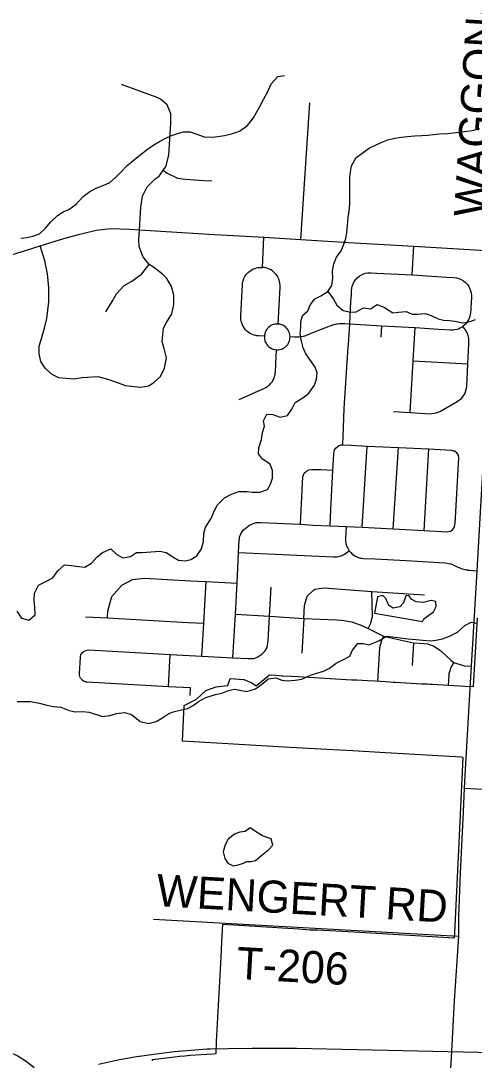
# Model space of a CAD drawing. Extents: x 114843 to 284848, y 317643 to 566895.
# Drawn here: x 260531 to 264766, y 400345 to 410066 of the extents above; entities that cross this region are included whole.
import ezdxf

# ---------------------------------------------------------------- set-up
doc = ezdxf.new("R2010")
doc.units = 0
for name, color, linetype in [('GM_X_Corporation', 7, 'Continuous'), ('GM_X_County_Road', 7, 'Continuous'), ('GM_X_County_Road_Text', 7, 'Continuous'), ('GM_X_Minor_Lake', 7, 'Continuous'), ('GM_X_Minor_River', 7, 'Continuous'), ('GM_X_Rail_Line', 7, 'Continuous'), ('GM_X_Township_Road', 7, 'Continuous'), ('GM_X_Township_Road_Text', 7, 'Continuous')]:
    doc.layers.add(name, color=color, linetype=linetype)

msp = doc.modelspace()

# ---------------------------------------------------------------- linework, layer by layer
at = {"layer": 'GM_X_Corporation'}
msp.add_lwpolyline([(261760, 400340.6), (261759.5, 400350.9), (261915.5, 400369.9), (261965.1, 400375.9), (262014.8, 400381.9), (262064.4, 400387.8), (262114.2, 400392.1), (262164.2, 400395.3), (262214.1, 400398.5), (262269.5, 400401.8), (262329.4, 400405.7), (262355.7, 400407.2), (262359.3, 400519.1), (262395.8, 401194.3), (262405.5, 401373.4), (262409.7, 401450.9), (262418.6, 401617.2), (263128.9, 401572.6), (263233.7, 401564.5), (263303.8, 401565.4), (263645.3, 401545.4), (264582.6, 401490.6), (264585.5, 401536.3), (264622.5, 402314.3), (264663.4, 403177.4), (264643.7, 403178.6), (263885.3, 403222.6), (263633, 403237.3), (263388.1, 403251.5), (262991.8, 403274.5), (262042.6, 403329.7), (262053.2, 403593.7), (262056.7, 403663.6), (262172.4, 403722.9), (262260.7, 403804.2), (262354.7, 403838.3), (262464.2, 403848.5), (262485.9, 403915), (262615.6, 403905.5), (262689.8, 403875.7), (262730.2, 403846.2), (262853.4, 403948.3), (262912.7, 403944.9), (262971.8, 403941.5), (262981.4, 403941), (263053.6, 403936.9), (263121.1, 403933), (263171.5, 403930.1), (263221.4, 403927.3), (263271.4, 403924.4), (263321.3, 403921.5), (263371.2, 403918.7), (263421.1, 403915.8), (263471, 403913), (263521, 403910.1), (263570.9, 403907.3), (263623.7, 403904.2), (263670.7, 403901.6), (263720.6, 403898.7), (263770.6, 403895.8), (263840.5, 403891.8), (263890.4, 403889), (263978.2, 403884), (264010.2, 403882.1), (264028.2, 403881.1), (264078.1, 403878.3), (264128, 403875.4), (264178.2, 403872.5), (264227.8, 403869.7), (264277.8, 403866.8), (264327.7, 403864), (264352.8, 403862.5), (264377.6, 403861.1), (264427.5, 403858.3), (264476.4, 403855.5), (264527.4, 403852.6), (264576.2, 403849.8), (264683.3, 403843.6), (264759.2, 403839.1), (264797.9, 404481.6)], dxfattribs=at)
at = {"layer": 'GM_X_County_Road'}
for points in [[(260381.5, 407858.8), (260564, 407915.8), (260712.4, 407960), (260934.3, 408029), (261095.1, 408075), (261234.6, 408108.1), (261371.8, 408122.8), (261547.9, 408116.5), (261640.5, 408111.2), (262286.5, 408071.9), (262802.3, 408041.5), (263147, 408021.2), (263595.9, 407993.3), (264201, 407957), (264722.1, 407925.8), (264968.2, 407910.6), (265534, 407878.6), (268965.4, 407666.9), (269775.6, 407618.4), (270414.9, 407571.9)], [(264730, 403822.6), (264742.1, 404030), (264795.2, 404923.4), (264881.3, 406453.3), (264924.7, 407148.3), (264968.2, 407910.6)], [(264619.2, 395523), (264635.7, 395872.2), (264621.9, 396075.9), (264641.3, 396336.6), (264641.5, 396357.1), (264643, 396485), (264632.8, 396569.2), (264435.3, 397154.2), (264370.8, 397360.6), (264374.7, 397408.7), (264456, 398558.1), (264485, 399066.4), (264509.5, 399530.8), (264539.6, 400106), (264554.2, 400371.4), (264583.1, 400900.7), (264622.3, 401505.8), (264621.3, 401688.2), (264638.2, 402095.8), (264665.2, 402671.2), (264677, 402888.1), (264682.4, 403008.7), (264730, 403822.6)]]:
    msp.add_lwpolyline(points, dxfattribs=at)
at = {"layer": 'GM_X_Minor_Lake'}
for points in [[(264282.9, 404446.8), (264296.9, 404472.8), (264341, 404509), (264387, 404539.1), (264411, 404587.2), (264407, 404635.3), (264362.9, 404645.3), (264290.8, 404625.1), (264224.6, 404633.1), (264182.5, 404655), (264154.4, 404691.1), (264126.4, 404687), (264104.4, 404622.9), (264072.4, 404584.8), (264010.2, 404572.7), (263968.1, 404596.7), (263942, 404664.7), (263911.9, 404692.8), (263863.8, 404678.7), (263833.9, 404526.3)], [(263833.9, 404526.3), (264282.9, 404446.8)], [(262469.3, 402412.7), (262439.3, 402358.5), (262421.3, 402294.4), (262435.4, 402230.3), (262465.5, 402188.2), (262513.7, 402162.3), (262561.7, 402172.3), (262609.8, 402188.4), (262639.9, 402202.5), (262682, 402204.5), (262722, 402214.6), (262786.1, 402264.8), (262848.2, 402317), (262886.2, 402355.1), (262870.1, 402417.2), (262787.9, 402445.1), (262731.8, 402479.1), (262673.6, 402517.1), (262625.6, 402485), (262575.5, 402476.9), (262525.6, 402458.9)], [(262469.3, 402412.7), (262439.3, 402358.5), (262421.3, 402294.4), (262435.4, 402230.3), (262465.5, 402188.2), (262513.7, 402162.3), (262561.7, 402172.3), (262609.8, 402188.4), (262639.9, 402202.5), (262682, 402204.5), (262722, 402214.6), (262786.1, 402264.8), (262848.2, 402317), (262886.2, 402355.1), (262870.1, 402417.2), (262787.9, 402445.1), (262731.8, 402479.1), (262673.6, 402517.1), (262625.6, 402485), (262575.5, 402476.9), (262525.4, 402458.8)], [(262525.6, 402458.9), (262469.3, 402412.7)], [(262525.7, 402458.9), (262469.3, 402412.7)]]:
    msp.add_lwpolyline(points, dxfattribs=at)
at = {"layer": 'GM_X_Minor_River'}
for points in [[(260529.7, 408032.8), (260587.8, 408040.9), (260643.9, 408051), (260706, 408075.1), (260760.1, 408125.3), (260810.1, 408185.4), (260872.2, 408245.6), (260926.3, 408279.7), (260980.4, 408301.8), (261046.4, 408350), (261114.5, 408422.2), (261174.6, 408470.4), (261234.7, 408500.5), (261300.8, 408524.7), (261360.9, 408554.8), (261414.9, 408600.9), (261465, 408651.1), (261523, 408711.3), (261577.1, 408757.4), (261643.2, 408809.6), (261715.3, 408865.8), (261773.3, 408906), (261825.4, 408938.1), (261879.5, 408966.2), (261937.6, 408992.3), (261993.7, 409012.4), (262049.8, 409026.5), (262113.9, 409026.6), (262174.1, 409004.6), (262244.2, 408980.7), (262322.4, 408976.8), (262372.5, 408984.9), (262432.6, 408994.9), (262498.7, 409009.1), (262574.8, 409035.2), (262648.9, 409087.4), (262703, 409157.6), (262735, 409213.7), (262763, 409265.9), (262797, 409330), (262837, 409404.2), (262871, 409476.4), (262933.1, 409544.6), (262993.2, 409554.7)], [(263565.9, 408028.6), (263575.8, 408084.7), (263581.8, 408150.8), (263589.7, 408227), (263597.7, 408287.1), (263605.6, 408355.2), (263605.5, 408423.3), (263603.5, 408483.5), (263603.4, 408543.6), (263605.4, 408603.7), (263609.3, 408653.8), (263619.3, 408709.9), (263663.3, 408786.1), (263715.4, 408826.2), (263787.5, 408878.4), (263837.5, 408898.5), (263897.6, 408926.7), (263959.7, 408952.8), (264023.8, 408968.9), (264085.9, 408979), (264144.1, 408985.1), (264208.2, 408989.2), (264278.3, 408993.3), (264334.4, 408997.4), (264386.5, 409003.4), (264440.6, 409007.5), (264516.8, 409013.6), (264568.9, 409019.7), (264629, 409025.8), (264697.1, 409033.9), (264751.2, 409040), (264819.3, 409058.1)], [(260495.1, 404544.2), (260537.3, 404480.2), (260605.5, 404460.2), (260663.5, 404510.4), (260661.4, 404578.5), (260655.4, 404648.6), (260657.3, 404714.7), (260697.3, 404788.9), (260753.4, 404817), (260829.5, 404857.2), (260875.6, 404921.4), (260937.6, 404977.6), (261003.8, 404971.6), (261075.9, 404961.7), (261128, 404957.8), (261190.1, 404993.9), (261240.2, 405050.1), (261294.2, 405094.2), (261370.4, 405126.4), (261426.5, 405076.3), (261484.7, 405042.3), (261556.8, 405056.5), (261610.9, 405092.6), (261665, 405094.7), (261829.3, 405106.9), (261887.4, 405094.9), (261949.6, 405052.9), (262003.7, 405023), (262067.9, 405017), (262118, 405029.1), (262174.1, 405063.2), (262218.1, 405127.4), (262238.1, 405197.6), (262242, 405271.7), (262255.9, 405329.8), (262310, 405412.1), (262336, 405480.2), (262368, 405538.4), (262434, 405604.6), (262498.1, 405638.7), (262566.2, 405662.9), (262642.4, 405664.9), (262696.5, 405657), (262762.7, 405657.1), (262836.8, 405681.2), (262864.8, 405733.4), (262880.7, 405789.5), (262882.7, 405861.6), (262860.6, 405919.7), (262788.4, 405965.7), (262750.3, 406017.8), (262754.2, 406071.9), (262778.2, 406150), (262790.1, 406216.2), (262808.1, 406274.3), (262798, 406326.4), (262830.1, 406386.5), (262886.2, 406384.6), (262952.3, 406360.7), (263022.4, 406374.8), (263062.5, 406432.9), (263092.5, 406495.1), (263164.6, 406539.2), (263222.6, 406583.4), (263274.7, 406659.6), (263292.6, 406715.8), (263300.6, 406773.9), (263280.5, 406825.9), (263246.4, 406878), (263194.2, 406952.1), (263168.1, 407008.1), (263154, 407070.2), (263141.9, 407138.3), (263147.9, 407200.5), (263145.8, 407254.6), (263161.8, 407308.7), (263211.8, 407352.8), (263237.8, 407413), (263277.8, 407465.1), (263333.9, 407495.3), (263400, 407535.4), (263436, 407589.6), (263446, 407659.7), (263441.9, 407723.8), (263453.9, 407792), (263479.9, 407854.1), (263521.9, 407916.3), (263549.9, 407976.4), (263565.9, 408028.6)], [(263400, 407535.4), (263452.2, 407463.4), (263484.3, 407407.3), (263542.5, 407357.3), (263612.7, 407341.3), (263664.8, 407345.4), (263732.9, 407381.6), (263799, 407371.6), (263859.1, 407411.8), (263927.2, 407385.8), (264007.4, 407335.8), (264057.5, 407339.9), (264129.7, 407346), (264185.8, 407322), (264235.9, 407322.1), (264312.1, 407330.2), (264364.2, 407310.2), (264430.4, 407280.3), (264480.5, 407266.3), (264534.6, 407264.4), (264586.7, 407256.4), (264658.8, 407240.5), (264727, 407252.6), (264777.1, 407272.7)], [(260496, 403700.6), (260554.1, 403700.7), (260618.3, 403698.8), (260706.5, 403684.9), (260760.6, 403668.9), (260834.7, 403653), (260904.9, 403647), (260983.1, 403617.1), (261039.2, 403603.1), (261109.4, 403605.2), (261169.5, 403599.3), (261293.8, 403559.3), (261363.9, 403569.4), (261424, 403587.6), (261498.1, 403597.7), (261566.3, 403579.7), (261644.5, 403511.7), (261724.7, 403493.7), (261794.9, 403513.9), (261848.9, 403544), (261915, 403588.2), (261965.1, 403606.2), (262019.2, 403618.3), (262089.3, 403634.5), (262139.4, 403662.6), (262189.5, 403700.7), (262259.6, 403736.9), (262349.7, 403767), (262409.8, 403779.1), (262471.9, 403803.3), (262528, 403815.3), (262578.1, 403805.4), (262642.3, 403793.5), (262724.4, 403817.6), (262790.5, 403869.8), (262842.6, 403911.9), (262912.7, 403922), (262968.8, 403898.1), (263018.9, 403894.1), (263093.1, 403898.2), (263155.2, 403910.3), (263237.3, 403946.5), (263295.4, 403964.6), (263359.5, 403982.7), (263413.6, 404012.8), (263475.7, 404057), (263537.8, 404091.2), (263605.9, 404123.3), (263629.9, 404181.4), (263677.9, 404241.6), (263732, 404241.7), (263782.1, 404229.7), (263874.3, 404265.9), (263946.4, 404310.1), (264006.5, 404304.2), (264074.7, 404294.2), (264148.8, 404286.3), (264225, 404278.4), (264287.1, 404274.5), (264357.3, 404268.5), (264409.3, 404272.6), (264471.5, 404284.7), (264535.6, 404310.9), (264611.7, 404347), (264677.7, 404411.2), (264737.8, 404443.4), (264789.9, 404433.4)], [(260211.4, 400862.8), (260195.5, 400798.6), (260183.6, 400736.5), (260191.7, 400666.4), (260201.7, 400600.3), (260243.8, 400532.2), (260313.7, 400470.1), (260377.6, 400438.1), (260445.6, 400412.2), (260497.5, 400390.2), (260571.4, 400342.2), (260641.4, 400290.1), (260695.4, 400210.1), (260774.6, 400062.7)]]:
    msp.add_lwpolyline(points, dxfattribs=at)
at = {"layer": 'GM_X_Rail_Line'}
msp.add_lwpolyline([(261257.2, 400307.7), (261454.3, 400351.3), (261613.4, 400379.9), (261773.8, 400403.2), (261964.4, 400426), (262272.7, 400450.9), (262300.1, 400452.5), (262464, 400456.3), (262692.2, 400458), (262795.9, 400459.4), (263105.8, 400457), (265793.6, 400399.5), (266570.7, 400381.7), (267817.6, 400352), (268563.2, 400334.6)], dxfattribs=at)
at = {"layer": 'GM_X_Township_Road'}
for p, q in [((263147, 408021.2), (263232.2, 409298.3)), ((262787.3, 407759.1), (262802.3, 408041.5)), ((260757.3, 407810.9), (260712.4, 407960)), ((264185.3, 407689.3), (264201, 407957)), ((263897.7, 407108.5), (263903.2, 407212.2)), ((264196.9, 406887.2), (264706.1, 406856.5)), ((263537.6, 406101.5), (263544.6, 406262.3)), ((263720.8, 405330.2), (263764.8, 406088.8)), ((264010.4, 405314.4), (264059.5, 406075.2)), ((264300, 405298.7), (264341.4, 406062.2)), ((262854.2, 404497.2), (262869.2, 404769.6)), ((263811.3, 404729.4), (264303.3, 404698.6)), ((261135.3, 404492.2), (261341.2, 404481)), ((263173.7, 404475.4), (263156.1, 404151.1)), ((264199, 404247.5), (264187, 404037.9)), ((261910.8, 403841.2), (261927.1, 404140.7)), ((262113.5, 403755), (262117.5, 403829.9)), ((264677, 402888.1), (264730.4, 402885.2)), ((261769.7, 401663.4), (264622.3, 401505.8))]:
    msp.add_line(p, q, dxfattribs=at)
for points in [[(261640.5, 408111.2), (261651.4, 408324.7), (261666.4, 408426), (261711.4, 408514.1), (261785.6, 408587.3), (261822.2, 408613.4), (261862, 408667.8), (261886.6, 408701.4), (261913.7, 408810.9), (261933.3, 409109.2), (261932.4, 409196.4), (261896.8, 409280.9), (261834.8, 409334.2), (261789.4, 409353.9), (261760, 409365.6), (261472.3, 409470.1)], [(261862, 408667.8), (261897.2, 408640.5), (261995.8, 408594), (262067.1, 408585.5), (262241.7, 408574), (262316, 408569.8)], [(261674.8, 407858.3), (261669.2, 407865.5), (261636.6, 407955.2), (261634.7, 408017.2), (261640.5, 408111.2)], [(260814.4, 406764), (260758.6, 406817.9), (260719.2, 406880), (260701.4, 406951.5), (260702.2, 407023.8), (260722.7, 407096.4), (260752.8, 407192.1), (260774.7, 407282.5), (260792.5, 407437.4), (260794, 407568.4), (260780.9, 407699.3), (260758.8, 407805.9), (260757.3, 407810.9)], [(261645.6, 406638.8), (261727.3, 406650.9), (261775.6, 406685.3), (261835.9, 406739), (261874.1, 406816.9), (261890.4, 406914.1), (261869.3, 406999.9), (261851.4, 407067), (261863.1, 407190.4), (261892.8, 407244.1), (261940.8, 407326.9), (261959.5, 407414.3), (261958.9, 407499.2), (261938.9, 407581.6), (261894.7, 407656.5), (261855.9, 407697), (261769.5, 407763.4), (261730.7, 407786), (261674.8, 407858.3)], [(261325.6, 407345), (261383, 407440.4), (261425.9, 407511.5), (261495.7, 407591.8), (261569.5, 407632.1), (261658.8, 407696.9), (261730.7, 407786)], [(262806.4, 407116.2), (262750.7, 407119.4), (262737.2, 407120.4), (262727.4, 407122.5), (262710.6, 407126.4), (262696, 407131.4), (262680.7, 407138.5), (262668.3, 407145), (262654.7, 407154.4), (262640.1, 407166.3), (262627.2, 407180), (262617.3, 407193.4), (262608.5, 407206.5), (262601.1, 407222.1), (262594.4, 407238.7), (262589.2, 407255.8), (262586.9, 407269.6), (262585.4, 407282.3), (262585.3, 407294.4), (262585.6, 407306), (262601.2, 407596.1), (262602.5, 407612), (262605.3, 407627.5), (262609.6, 407641.3), (262615.2, 407657.2), (262621.3, 407668.7), (262628.1, 407680.5), (262636.1, 407693.2), (262646.6, 407703.4), (262657.5, 407714.9), (262668.8, 407723.9), (262680.2, 407732.1), (262691.9, 407739.2), (262704, 407744.9), (262719.1, 407751.1), (262733.2, 407754.9), (262748.7, 407758.3), (262760.9, 407759.6), (262787.3, 407759.1)], [(262934.1, 407230.3), (262953.8, 407575.9), (262953.3, 407593.5), (262951.9, 407612.8), (262948.7, 407627.4), (262944.8, 407642.8), (262939.1, 407655.7), (262933.4, 407667.2), (262925.2, 407680.9), (262916.9, 407693.3), (262907.8, 407702.7), (262894.9, 407715.5), (262881, 407727), (262866.3, 407736.8), (262853, 407743.2), (262835.7, 407750.8), (262819.8, 407754.9), (262804.7, 407758.3), (262787.3, 407759.1)], [(263670.6, 407658.5), (263684, 407670.6), (263698.8, 407682.2), (263719.6, 407693.6), (263750.5, 407705.6), (263773.5, 407709), (263802.3, 407710.3), (263855.9, 407706.8), (264185.3, 407689.3), (264416.6, 407675.3), (264510.5, 407669.1), (264573.8, 407665.2), (264601.9, 407661.6), (264622, 407656.7), (264643.4, 407646.9), (264664.7, 407634.5), (264684.8, 407619), (264703.8, 407598.5), (264715.8, 407579.8), (264726.6, 407559.8), (264733, 407541.1), (264737.2, 407521.5), (264739.8, 407498.6), (264740.4, 407479.7), (264735.3, 407386.2), (264733.6, 407361.7), (264731.8, 407339), (264729.7, 407319.2), (264725.3, 407302.1), (264719.3, 407285), (264713, 407270.2), (264706.6, 407259.5), (264696.9, 407243.5), (264684.5, 407229), (264659.7, 407207.7)], [(263603.4, 407233.5), (263615.1, 407444.9), (263618.6, 407499.7), (263619.9, 407527.8), (263621.2, 407548.1), (263622, 407558.3), (263624.4, 407570), (263626.8, 407581.3), (263630.4, 407592.1), (263636.2, 407606.9), (263643.1, 407620.9), (263650.3, 407632.8), (263658.2, 407644), (263670.6, 407658.5)], [(262919.6, 406989.3), (262935.9, 406989.4), (262949.5, 406990.9), (262962.2, 406994.6), (262974.7, 406999.7), (262988.2, 407006.4), (263001.7, 407015.4), (263015.2, 407028.5), (263023.7, 407039.1), (263031.3, 407051.9), (263039, 407068.6), (263043, 407083), (263045.1, 407093.8), (263045.8, 407112.3), (263045.7, 407117.6), (263044.6, 407128.3), (263042.2, 407141.2), (263037.6, 407155.5), (263032.9, 407165.6), (263028.2, 407173.5), (263021.4, 407183.2), (263014.2, 407192.2), (263006.5, 407199.8), (262997, 407207.5), (262986.4, 407214.3), (262978.6, 407218.5), (262969.3, 407222.9), (262960.2, 407225.5), (262949.4, 407228.6), (262943.1, 407229.7), (262934.1, 407230.3), (262916.8, 407229.8), (262902.9, 407228.5), (262891.4, 407225.4), (262879.8, 407221.4), (262866.8, 407215.1), (262855.7, 407207.9), (262845.2, 407199.2), (262836.7, 407189.7), (262829.8, 407181.5), (262822.7, 407172.1), (262816.9, 407160.7), (262812.5, 407149.9), (262809.4, 407139.5), (262807.5, 407129.6), (262806.6, 407122.2), (262806.4, 407116.2), (262806, 407104), (262806.7, 407094.5), (262808.3, 407085.4), (262811.5, 407073), (262814.6, 407063.9), (262819.8, 407054.4), (262824.7, 407045.1), (262829.7, 407037.4), (262836.3, 407029.8), (262845.1, 407021), (262852.6, 407014.6), (262859.8, 407009.3), (262868.6, 407004.3), (262878, 406999.5), (262885.5, 406996.3), (262892.9, 406993.8), (262902.7, 406991.4), (262919.6, 406989.3)], [(263045.8, 407112.3), (263086.3, 407110.8), (263107.1, 407110.3), (263128.5, 407111), (263149.2, 407113.4), (263167.6, 407117.1), (263184.1, 407121.4), (263209.5, 407130.2), (263243.7, 407143.8), (263412.6, 407210.7), (263431.7, 407218), (263445.6, 407222.6), (263457.9, 407226.4), (263468.4, 407228.8), (263479.3, 407230.6), (263490.2, 407232.7), (263504.8, 407234.7), (263520.5, 407235.6), (263536.7, 407236.1), (263557.3, 407235.7), (263603.4, 407233.5), (263903.2, 407212.2), (264215.6, 407196.7), (264432.4, 407183.5), (264547.4, 407175.4), (264571, 407175.5), (264586.5, 407177.6), (264602.8, 407180.7), (264618, 407185.8), (264635.2, 407193.3), (264648.1, 407200.7), (264659.7, 407207.7)], [(263589.4, 407016.8), (263590.8, 407038.4), (263603.4, 407233.5)], [(264013.1, 406412.5), (264167.7, 406403.1), (264352.4, 406391.9), (264409.8, 406398.3), (264451.1, 406415.4), (264606.8, 406506.2), (264651.3, 406537.1), (264683.1, 406582.3), (264698.1, 406641.6), (264706.1, 406856.5), (264715.8, 407044.6), (264716.8, 407062.6), (264717, 407077.7), (264715.4, 407093.9), (264712.7, 407106.1), (264709.7, 407120.7), (264705.9, 407134), (264699.6, 407149.4), (264692.1, 407162.6), (264683.5, 407175.1), (264659.7, 407207.7)], [(264167.7, 406403.1), (264196.9, 406887.2), (264215.6, 407196.7)], [(263544.6, 406262.3), (263552.3, 406439.1), (263589.4, 407016.8)], [(262569.2, 406523.7), (262806.8, 406630.7), (262824.4, 406639.9), (262839.1, 406649.8), (262848.5, 406657.3), (262855.9, 406663.9), (262864.8, 406673.9), (262873, 406683), (262881.1, 406694.1), (262885.6, 406702), (262889.8, 406712.1), (262894.3, 406721.3), (262900.8, 406737.1), (262904.3, 406748.4), (262906.6, 406759.3), (262908, 406769.5), (262909, 406780.4), (262916.6, 406931.2), (262919.6, 406989.3)], [(260814.4, 406764), (260883.6, 406728.9), (261026.1, 406717.5), (261104.8, 406729.8), (261251.1, 406739.3), (261352.1, 406712.8), (261509.9, 406655.3), (261645.6, 406638.8)], [(263419.2, 405343.7), (263427.1, 405494.6), (263446, 405863.2), (263451.8, 405960.9), (263454.7, 406016.2), (263460.9, 406054.3), (263478.1, 406073.9), (263498.6, 406090.4), (263521.3, 406099.2), (263537.6, 406101.5)], [(263537.6, 406101.5), (263616.2, 406096.6), (263764.8, 406088.8), (264059.5, 406075.2), (264341.4, 406062.2), (264554.1, 406049.9), (264564.8, 406048.3), (264573.3, 406045.9), (264579, 406043.6)], [(264562.8, 405306.9), (264572.7, 405318), (264578.8, 405328), (264583.1, 405338.1), (264586.3, 405351.8), (264586.9, 405364.4), (264623.4, 405977.8), (264618.3, 406002.5), (264602.5, 406027.1), (264579, 406043.6)], [(263144.7, 405357.5), (263166.2, 405802.8), (263176.9, 405834.3), (263198.4, 405855.1), (263221.1, 405866.1), (263249.3, 405870.6), (263280.8, 405870.9), (263332.9, 405870.2), (263446, 405863.2)], [(262585.3, 405268.9), (262609.1, 405301.5), (262636, 405325.6), (262661.9, 405347.5), (262695.4, 405362.9), (262730.1, 405372.9), (262772.4, 405375.4), (263144.7, 405357.5), (263263.2, 405350.5), (263419.2, 405343.7), (263569.7, 405337), (263720.8, 405330.2), (264010.4, 405314.4), (264300, 405298.7), (264514.7, 405287.1), (264529, 405289), (264543.8, 405294.1), (264554.2, 405300), (264562.8, 405306.9)], [(262512.8, 404108.9), (262534.9, 404516.2), (262550.7, 404805.9), (262558.5, 404950.7), (262565.6, 405094.3), (262571.3, 405208.7), (262572.7, 405223.1), (262574.9, 405237.5), (262577.1, 405245.5), (262579.3, 405253.6), (262585.3, 405268.9)], [(263569.7, 405337), (263564.3, 405221.9), (263564, 405208.7), (263564.5, 405197.9), (263565.8, 405188.9), (263567.4, 405178.9), (263569.9, 405168.6), (263573.9, 405155.6), (263579.5, 405142.6), (263584.5, 405132.8), (263590.6, 405121.5), (263598.4, 405110.3), (263613, 405092.6), (263627.7, 405078.9), (263641.6, 405069), (263656.3, 405059.5), (263674.9, 405051.1), (263695.4, 405043.9), (263707.2, 405041.8), (263716.8, 405040), (263731.6, 405038.2), (263837.8, 405032.8), (264131.3, 405017.4), (264490.5, 404997.7), (264509, 404995.3), (264526.3, 404991.9), (264546.6, 404986.6), (264556, 404983.7), (264570.9, 404978.2), (264589.8, 404969.9), (264607.8, 404960.6), (264621.6, 404953.9), (264631.7, 404949.6), (264639.5, 404946.5), (264651.8, 404942.1), (264670.5, 404936.7), (264681.1, 404934.1), (264692, 404931.9), (264701.3, 404930.4), (264711.1, 404929.1), (264725.3, 404927.8), (264795.2, 404923.4)], [(262565.6, 405094.3), (263453.3, 405052.3), (263472.3, 405052.5), (263485.2, 405053.8), (263498.5, 405055.7), (263512, 405059.1), (263521.3, 405062.5), (263531.9, 405066.5), (263542.4, 405072), (263553.8, 405078.1), (263566, 405086.9), (263598.4, 405110.3)], [(261341.2, 404481), (261344.7, 404545.9), (261381.7, 404681.1), (261473, 404787.3), (261573.7, 404840.5), (261686.9, 404852.8), (262116.3, 404829.5), (262261.1, 404821.7), (262550.7, 404805.9)], [(262223.2, 404124.6), (262239.9, 404432.2), (262261.1, 404821.7)], [(263173.7, 404475.4), (263180.3, 404596.5), (263206.9, 404683.7), (263260.4, 404738.4), (263277.6, 404750.7), (263317.2, 404758.1), (263364.5, 404761.7), (263811.3, 404729.4)], [(263775.3, 404381.4), (263798.1, 404427.8), (263815.7, 404495.5), (263811.3, 404729.4)], [(261107.9, 404159), (261118.1, 404167.8), (261130.8, 404175.3), (261146.6, 404180.5), (261166.2, 404182), (261927.1, 404140.7), (262223.2, 404124.6), (262512.8, 404108.9), (262657.6, 404101.1), (262709.6, 404101.5), (262745.4, 404116.3), (262782.2, 404141.9), (262813, 404174.2), (262832.2, 404206.4), (262841.8, 404266.3), (262854.2, 404497.2)], [(262534.9, 404516.2), (262854.2, 404497.2), (263173.7, 404475.4)], [(261341.2, 404481), (262090, 404440.3), (262239.9, 404432.2)], [(263173.7, 404475.4), (263483.5, 404462.8), (263523.4, 404460.6), (263549.8, 404457.3), (263621.6, 404445.4), (263716.9, 404410.1), (263775.3, 404381.4), (263918.5, 404311), (264199, 404247.5), (264296.9, 404241.9), (264332.1, 404238), (264354.5, 404231.5), (264380.8, 404222.8), (264452.7, 404175.6), (264548.1, 404087.1), (264577.3, 404064.6), (264672.2, 404034.1), (264742.1, 404030)], [(263918.5, 404311), (263898.7, 404270.6), (263881, 404203.4), (263862.8, 403886.1)], [(261089.9, 403919), (261086.2, 403925.2), (261082.2, 403935.5), (261079.3, 403950), (261079.1, 403961.4), (261087.2, 404111.2), (261089.3, 404125.3), (261093, 404136.3), (261098.4, 404146.8), (261107.9, 404159)], [(264577.3, 404064.6), (264555.5, 404030.1), (264549.1, 404018.7), (264538, 403987.1), (264529.9, 403960.3), (264528.2, 403946.4), (264522.9, 403848.5)], [(261089.9, 403919), (261093.7, 403912.7), (261103.8, 403901.6), (261121.9, 403889.8), (261135.9, 403884.6), (261149.9, 403882.5), (261910.8, 403841.2), (262117.5, 403829.9)], [(264730.4, 402885.2), (265391.5, 402849.9), (265681.8, 402839.9), (265746.1, 402833.8)]]:
    msp.add_lwpolyline(points, dxfattribs=at)

# ---------------------------------------------------------------- texts
at = {"layer": 'GM_X_County_Road_Text'}
msp.add_text('WAGGONER', height=300.02, rotation=86.52289, dxfattribs=at).set_placement((264875.9, 408225.4))
at = {"layer": 'GM_X_Township_Road_Text'}
for s, rotation, p in [('WENGERT', 356.75103, (261791.6, 401787.1)), ('RD', 356.46866, (263931.6, 401666.1)), ('T-206', 356.76998, (262539.1, 401106.6))]:
    msp.add_text(s, height=300.02, rotation=rotation, dxfattribs=at).set_placement(p)

doc.saveas('drawing.dxf')
